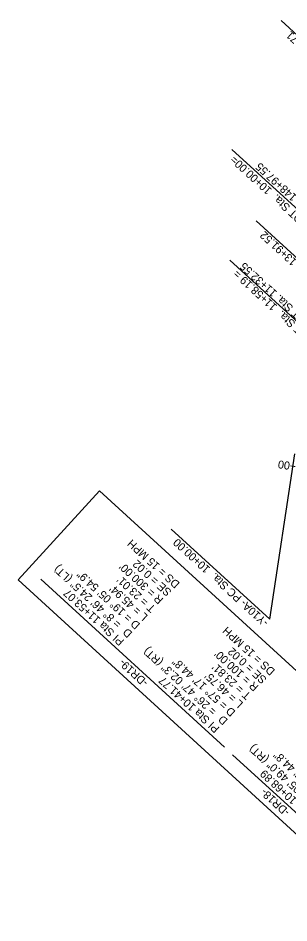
# Model space of a CAD drawing. Extents: x 472216 to 481979, y 489069 to 507339.
# Drawn here: x 475991 to 476228, y 500321 to 501113 of the extents above; entities that cross this region are included whole.
import ezdxf

# ---------------------------------------------------------------- set-up
doc = ezdxf.new("R2010")
doc.units = 0
for name, color, linetype in [('Exist Horizontal Alignment Point', 7, 'Continuous'), ('Old_Level_12', 7, 'Continuous'), ('Prop Drainage Structure Pipe RCP 24in Class III Label', 7, 'Continuous'), ('Prop Erosion Embankment Toe Protection CELL', 7, 'Continuous'), ('Prop Rem of Exist Asph Pvmt', 7, 'Continuous'), ('Sheet North Arrow Point CELL', 7, 'Continuous'), ('Sheet Profile Grid Major CELL', 7, 'Continuous')]:
    doc.layers.add(name, color=color, linetype=linetype)

msp = doc.modelspace()

# ---------------------------------------------------------------- linework, layer by layer
at = {"layer": 'Exist Horizontal Alignment Point'}
msp.add_lwpolyline([(476670.02, 500143.6), (476916.46, 499918.42), (476845.27, 499840.51), (475990.62, 500621.46), (476061.81, 500699.37), (476491.53, 500306.7)], dxfattribs=at)
at = {"layer": 'Old_Level_12'}
for p, q in [((476220.81, 501110.52), (476306.66, 501032.07)), ((476177.85, 500997.7), (476272.59, 500911.13)), ((476199.15, 500935.33), (476281.58, 500860)), ((476276.7, 500808.88), (476175.82, 500901.07)), ((476210.92, 500586.99), (476232.99, 500731.5)), ((476124.72, 500665.76), (476210.92, 500586.99))]:
    msp.add_line(p, q, dxfattribs=at)
at = {"layer": 'Prop Drainage Structure Pipe RCP 24in Class III Label'}
msp.add_arc((478615.62, 502799.59), 2872, 213.56501, 218.19209, dxfattribs=at)
at = {"layer": 'Prop Erosion Embankment Toe Protection CELL'}
msp.add_arc((478615.62, 502799.59), 2877, 213.39269, 216.72711, dxfattribs=at)
at = {"layer": 'Prop Rem of Exist Asph Pvmt'}
for p, q in [((476171.23, 500474.97), (476010.43, 500621.91)), ((476254.97, 500398.45), (476178.43, 500468.39))]:
    msp.add_line(p, q, dxfattribs=at)
at = {"layer": 'Sheet North Arrow Point CELL'}
msp.add_arc((478615.62, 502799.59), 2860, 203.81642, 228.24762, dxfattribs=at)

# ---------------------------------------------------------------- texts
at = {"layer": 'Old_Level_12'}
for s, rotation, p in [('-DR19- PT Sta.  10+64.71', 137.48539, (476309.12, 501028.65)), ('-DR19- POT Sta.  10+00.00=', 137.57996, (476269.68, 500911.23)), ('-L- POC Sta. 148+97.55', 137.57996, (476276.77, 500918.99)), ('-Y10A- PT Sta.  13+91.52', 137.57996, (476285.61, 500854.48)), ('-Y10A- POT Sta. 11+32.55', 137.57996, (476271.54, 500824.03)), ('-DR17- POT Sta.  11+58.19 =', 137.57996, (476274.26, 500809.52)), ('-Y10A- PC Sta.  10+00.00', 137.57996, (476210.36, 500584.98))]:
    msp.add_text(s, height=7, rotation=rotation, dxfattribs=at).set_placement(p)
at = {"layer": 'Prop Rem of Exist Asph Pvmt'}
for s, rotation, p in [('DS = 15 MPH', 137.57996, (476132.67, 500618.52)), ('= 8%%d 46\' 24.5" (LT)', 137.44489, (476081.55, 500583.68)), ("R = 300.00'", 137.44489, (476118.27, 500604.67)), ('SE = 0.02', 137.57996, (476125.49, 500611.5)), ('D = 19%%d 05\' 54.9"', 137.44489, (476097.98, 500582.57)), ("T = 23.01'", 137.44489, (476111.5, 500597.3)), ('PI Sta 11+53.07', 137.44489, (476083.96, 500568.29)), ("L = 45.94'", 137.44489, (476104.74, 500589.93)), ('D', 137.44489, (476091.21, 500575.2)), ('DS = 15 MPH', 137.57996, (476216.08, 500542.3)), ('= 26%%d 47\' 02.3" (RT)', 137.57136, (476165.01, 500507.38)), ('SE = 0.02', 137.57996, (476208.73, 500534.92)), ("R = 100.00'", 137.57136, (476201.68, 500528.45)), ('-DR19-', 137.57996, (476105.1, 500532.42)), ('D = 57%%d 17\' 44.8"', 137.57136, (476181.44, 500506.31)), ("T = 23.81'", 137.57136, (476194.93, 500521.07)), ("L = 46.75'", 137.57136, (476188.19, 500513.69)), ('PI Sta 10+41.77', 137.57136, (476167.45, 500492)), ('D', 137.57136, (476174.69, 500498.93)), ('= 6%%d 05\' 49.0" (RT)', 137.57996, (476253.65, 500425.8)), ('D = 57%%d 17\' 44.8"', 137.57996, (476270.08, 500424.73)), ('PI Sta 10+68.89', 137.57996, (476256.1, 500410.42)), ('-DR18-', 137.57996, (476229.06, 500419.16))]:
    msp.add_text(s, height=7, rotation=rotation, dxfattribs=at).set_placement(p)
at = {"layer": 'Sheet Profile Grid Major CELL'}
msp.add_text('10+00', height=7, rotation=171.31708, dxfattribs=at).set_placement((476244.71, 500722.12))

doc.saveas('drawing.dxf')
